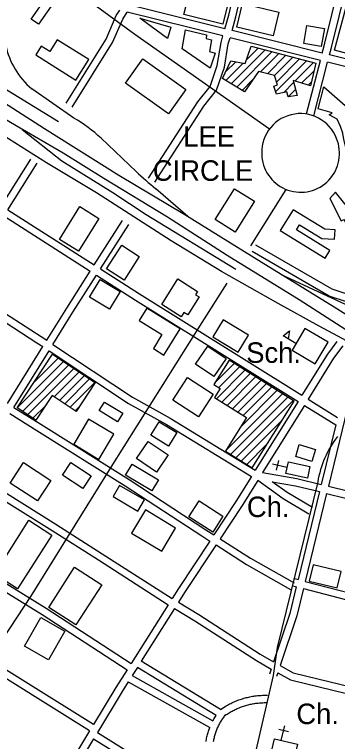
# Model space of a CAD drawing. Extents: x 3651524 to 3689615, y 505651 to 531377.
# Drawn here: x 3678998 to 3680306, y 524706 to 527648 of the extents above; entities that cross this region are included whole.
import ezdxf

# ---------------------------------------------------------------- set-up
doc = ezdxf.new("R2010")
doc.units = 0
for name, color, linetype in [('V-BLDG-IDEN', 7, 'Continuous'), ('V-BLDG-OTLN', 7, 'Continuous'), ('V-ROAD-CNTR', 7, 'Continuous'), ('V-SITE-OTLN', 7, 'Continuous'), ('V-SITE-OTLN-IDEN', 7, 'Continuous')]:
    doc.layers.add(name, color=color, linetype=linetype)

msp = doc.modelspace()

# ---------------------------------------------------------------- linework, layer by layer
at = {"layer": 'V-BLDG-OTLN'}
for p, q in [((3679937.559, 527465.491), (3679984.719, 527512.65)), ((3679875.716, 527368.293), (3680012.744, 527505.32)), ((3679897.712, 527354.933), (3680040.77, 527497.991)), ((3679993.535, 527415.401), (3680068.795, 527490.661)), ((3680022.007, 527408.517), (3680096.821, 527483.331)), ((3679853.021, 527416.308), (3679893.76, 527457.047)), ((3679853.72, 527381.652), (3679923.51, 527451.442)), ((3680050.479, 527401.634), (3680124.846, 527476.001)), ((3680055.566, 527336.01), (3680180.897, 527461.342)), ((3680059.28, 527375.08), (3680152.872, 527468.671)), ((3680133.651, 527378.739), (3680208.923, 527454.012)), ((3680160.79, 527370.524), (3680211.064, 527420.797)), ((3679919.708, 527341.574), (3679963.524, 527385.39)), ((3680088.238, 527333.327), (3680128.325, 527373.414)), ((3680187.93, 527362.308), (3680200.042, 527374.421)), ((3680106.139, 527315.872), (3680135.832, 527345.565)), ((3680138.03, 526317.088), (3680086.469, 526347.771)), ((3679076.622, 526160.321), (3679174.22, 526257.917)), ((3679011.816, 526060.16), (3679195.683, 526244.025)), ((3679029.494, 526042.482), (3679216.833, 526229.821)), ((3679050.801, 526028.433), (3679238.139, 526215.772)), ((3679808.53, 526157.094), (3679887.682, 526236.247)), ((3679825.337, 526138.547), (3679909.36, 526222.569)), ((3679158.351, 526100.628), (3679259.446, 526201.724)), ((3679179.658, 526086.579), (3679280.752, 526187.675)), ((3679815.875, 526093.729), (3679931.038, 526208.892)), ((3679837.553, 526080.052), (3679952.716, 526195.215)), ((3679200.964, 526072.531), (3679302.059, 526173.626)), ((3679222.271, 526058.482), (3679323.366, 526159.578)), ((3679859.231, 526066.374), (3679974.394, 526181.537)), ((3679880.908, 526052.696), (3679996.072, 526167.86)), ((3679902.586, 526039.019), (3680017.749, 526154.182)), ((3679924.264, 526025.341), (3680039.427, 526140.505)), ((3679853.498, 525883.865), (3680082.783, 526113.15)), ((3679873.214, 525868.225), (3680104.461, 526099.472)), ((3679913.943, 525979.665), (3680061.105, 526126.827)), ((3679894.892, 525854.548), (3680126.139, 526085.795)), ((3679072.107, 526014.384), (3679124.042, 526066.319)), ((3679243.577, 526044.433), (3679258.105, 526058.961)), ((3679916.569, 525840.87), (3680080.812, 526005.112)), ((3679938.247, 525827.193), (3680020.368, 525909.314))]:
    msp.add_line(p, q, dxfattribs=at)
for points in [[(3679841.183, 527609.447), (3679683.759, 527648.865), (3679709.985, 527753.603), (3679867.409, 527714.185)], [(3679094.231, 527609.852), (3679065.125, 527630.108), (3679135.52, 527731.259), (3679164.626, 527711.003)], [(3680046.066, 527561.856), (3679898.087, 527597.285), (3679921.077, 527693.308), (3680069.056, 527657.879)], [(3680293.745, 527504.168), (3680339.476, 527674.799), (3680449.686, 527645.262), (3680424.978, 527553.069), (3680491.916, 527535.13), (3680470.895, 527456.693)], [(3679505.371, 527633.722), (3679631.558, 527597.441), (3679617.433, 527551.354)], [(3680169.435, 527531.308), (3680181.902, 527603.905), (3680253.119, 527591.675), (3680240.652, 527519.078)], [(3679790.818, 527431.017), (3679676.403, 527510.183), (3679689.77, 527587.026), (3679775.688, 527566.012), (3679774.223, 527551.098), (3679795.748, 527546.337), (3679788.132, 527498.908), (3679810.875, 527492.25)], [(3679246.264, 527383.14), (3679298.223, 527466.187), (3679170.11, 527546.343), (3679140.182, 527498.508), (3679105.689, 527520.089), (3679083.658, 527484.876)], [(3679956.693, 527519.98), (3680218.37, 527451.541), (3680196.544, 527359.7), (3680126.289, 527380.968), (3680142.587, 527320.504), (3680106.156, 527315.812), (3680100.337, 527336.227), (3680058.583, 527326.22), (3680048.818, 527357.908), (3680062.811, 527363.394), (3680051.317, 527401.432), (3679985.541, 527417.333), (3679929.306, 527335.744), (3679840.559, 527389.646), (3679873.819, 527460.804), (3679932.06, 527449.831)], [(3679691.144, 527344.933), (3679621.528, 527247.159), (3679447.336, 527371.186), (3679516.952, 527468.96)], [(3680438.14, 527176.556), (3680427.889, 527142.148), (3680341.385, 527104.341), (3680333.546, 527136.689), (3680328.408, 527165.538), (3680327.734, 527167.743), (3680317.879, 527195.787), (3680305.145, 527225.361), (3680272.343, 527242.414), (3680284.825, 527250.061), (3680227.94, 527267.264), (3680251.042, 527356.092), (3680337.849, 527280.251), (3680371.948, 527248.987), (3680391.55, 527205.772), (3680420.392, 527221.828)], [(3679891.321, 526767.973), (3679810.655, 526818.469), (3679888.666, 526943.09), (3679969.332, 526892.594)], [(3680380.132, 526827.233), (3680297.826, 526929.624), (3680275.09, 526903.807), (3680321.506, 526813.27), (3680331.296, 526818.818), (3680340.807, 526802.794)], [(3679257.33, 526690.257), (3679179.723, 526738.397), (3679262.203, 526871.363), (3679339.811, 526823.222)], [(3680256.274, 526662.344), (3680275.338, 526693.405), (3680139.667, 526776.672), (3680152.605, 526797.753), (3680242.857, 526742.361), (3680294.435, 526739.895), (3680296.221, 526777.242), (3680255.114, 526779.207), (3680126.277, 526858.283), (3680074.494, 526773.913)], [(3679370.795, 526618.6), (3679431.948, 526714.516), (3679503.111, 526669.145), (3679441.958, 526573.229)], [(3679425.101, 526527.074), (3679382.23, 526456.123), (3679301.387, 526504.971), (3679344.258, 526575.922)], [(3679594.405, 526474.555), (3679659.853, 526578.179), (3679739.541, 526527.848), (3679731.123, 526514.52), (3679745.707, 526505.308), (3679699.929, 526432.834), (3679683.987, 526442.904), (3679672.728, 526425.08)], [(3679603.064, 526270.073), (3679668.661, 526376.225), (3679533.869, 526459.52), (3679503.262, 526409.991), (3679595.147, 526353.21), (3679560.157, 526296.588)], [(3679903.399, 526282.031), (3679944.991, 526350.319), (3679842.581, 526412.694), (3679800.989, 526344.406)], [(3680086.469, 526347.771), (3680111.737, 526367.645), (3680106.322, 526335.957)], [(3680216.331, 526234.733), (3680268.199, 526321.894), (3680174.184, 526377.842), (3680122.315, 526290.68)], [(3679854.639, 526255.983), (3679804.693, 526183.235), (3679730.925, 526233.881), (3679780.871, 526306.629)], [(3679008.188, 526056.531), (3679151.048, 526273.196), (3679324.119, 526159.081), (3679247.026, 526042.159), (3679150.205, 526105.999), (3679084.438, 526006.254)], [(3679959.925, 525813.515), (3680130.129, 526083.277), (3679866.788, 526249.429), (3679804.945, 526151.413), (3679830.202, 526135.477), (3679807.282, 526099.151), (3679937.495, 526016.993), (3679852.054, 525881.576)], [(3679742.546, 526020.875), (3679639.671, 526087.956), (3679699.059, 526179.034), (3679801.934, 526111.953)], [(3679340.624, 526045.916), (3679361.752, 526080.234), (3679435.837, 526034.623), (3679414.709, 526000.305)], [(3679339.414, 525848.202), (3679400.043, 525949.637), (3679297.941, 526010.665), (3679237.312, 525909.23)], [(3679655.452, 525956.721), (3679621.907, 525901.833), (3679550.202, 525945.656), (3679583.747, 526000.544)], [(3679619.842, 525866.124), (3679572.502, 525796.388), (3679491.549, 525851.343), (3679538.889, 525921.079)], [(3680136.997, 525859.386), (3680151.519, 525908.071), (3680217.235, 525888.469), (3680202.713, 525839.784)], [(3678980.168, 525752.277), (3679033.912, 525834.948), (3679144.505, 525763.051), (3679090.761, 525680.381)], [(3679225.861, 525835.306), (3679308.166, 525782.085), (3679274.705, 525730.339), (3679192.4, 525783.559)], [(3679447.741, 525783.837), (3679474.328, 525828.649), (3679581.125, 525765.288), (3679554.538, 525720.477)], [(3679497.278, 525638.592), (3679523.814, 525683.797), (3679423.275, 525742.813), (3679396.739, 525697.609)], [(3679842.144, 525617.867), (3679800.52, 525553.116), (3679703.985, 525615.172), (3679745.608, 525679.923)], [(3679593.899, 525476.194), (3679650.277, 525570.15), (3679528.39, 525643.287), (3679472.012, 525549.331)], [(3678915.901, 525383.313), (3679055.461, 525601.416), (3679149.009, 525541.557), (3679009.449, 525323.454)], [(3680304.834, 525328.341), (3680320.773, 525394.618), (3680207.593, 525421.836), (3680191.654, 525355.559)], [(3679240.596, 525411.373), (3679350.72, 525340.838), (3679246.546, 525178.197), (3679136.423, 525248.731)], [(3679200.83, 525152.866), (3679134.701, 525036.53), (3679038, 525091.497), (3679104.129, 525207.833)]]:
    msp.add_lwpolyline(points, close=True, dxfattribs=at)
at = {"layer": 'V-ROAD-CNTR'}
for points in [[(3679850.032, 527590.613), (3679865.831, 527646.053), (3679972.428, 528099.033), (3679978.928, 528124.642)], [(3679879.152, 527583.334), (3679894.873, 527638.501), (3680001.57, 528091.907), (3680008.043, 528117.406)], [(3680030.408, 527184.751), (3679484.724, 527567.699), (3679119.708, 527836.261), (3678763.891, 528084.025)], [(3681359.043, 525718.759), (3681108.819, 525879.338), (3680843.706, 526035.506), (3680551.062, 526220.48), (3680400.128, 526296.629), (3680232.497, 526387.029), (3680066.441, 526479.471), (3679836.311, 526608.9), (3679631.703, 526732.095), (3679329.601, 526926.655), (3679127.299, 527048.57), (3678894.36, 527194.371), (3678671.799, 527345.189), (3678481.832, 527477.543), (3678138.467, 527711.955), (3677935.468, 527847.271), (3677658.188, 528065.238)], [(3680841.917, 526145.438), (3680580.003, 526293.932), (3680401.475, 526394.685), (3680292.579, 526464.619), (3679996.758, 526646.068), (3679688.057, 526838.326), (3679420.022, 526996.862), (3679119.357, 527185.338), (3678733.033, 527432.917), (3678300.326, 527711.122), (3678119.36, 527810.348), (3677981.901, 527885.797), (3677866.049, 527949.491), (3677658.188, 528065.238)], [(3680244.531, 527491.999), (3680252.411, 527522.414), (3680376.644, 528025.441)], [(3680273.637, 527484.723), (3680281.495, 527515.056), (3680405.742, 528018.139)], [(3679176.098, 527214.041), (3678955.171, 527349.546), (3678804.427, 527443.623), (3678727.273, 527495.328), (3678643.226, 527544.996), (3678255.987, 527735.434), (3678255.186, 527733.974), (3678047.013, 527866.502)], [(3679206.234, 527290.121), (3679368.624, 527548.659), (3679410.137, 527644.339), (3679423.948, 527666.198)], [(3679231.229, 527273.514), (3679395.24, 527534.629), (3679436.737, 527630.273), (3679454.595, 527658.538)], [(3679841.805, 527561.746), (3679454.595, 527658.538)], [(3679850.032, 527590.613), (3679471.466, 527685.244)], [(3680244.532, 527491.999), (3679879.152, 527583.334)], [(3679540.826, 526985.879), (3679740.235, 527295.325), (3679789.812, 527356.677), (3679818.638, 527442.757), (3679834.443, 527535.91), (3679841.805, 527561.746)], [(3679566.044, 526969.629), (3679764.581, 527277.721), (3679816.544, 527342.025), (3679847.826, 527435.441), (3679863.745, 527529.27), (3679870.925, 527554.467)], [(3680237.008, 527462.957), (3679870.925, 527554.467)], [(3680633.602, 527394.743), (3680273.637, 527484.724)], [(3680180.877, 527246.29), (3680237.008, 527462.957)], [(3680209.919, 527238.766), (3680266.113, 527455.681)], [(3680626.552, 527365.582), (3680266.114, 527455.681)], [(3680704.067, 526123.769), (3680434.877, 526312.152), (3680150.254, 526493.622), (3679859.28, 526673.364), (3679617.766, 526827.957), (3679359.31, 526985.31), (3679194.966, 527087.919), (3679004.588, 527198.185), (3678765.089, 527338.555)], [(3679238.559, 527229.603), (3679067.525, 527347.822)], [(3679029.066, 527183.672), (3679188.786, 527055.963), (3679396.462, 526927.608), (3679531.531, 526838.876), (3679894.013, 526618.539)], [(3679490.288, 527013.109), (3679348.623, 527147.972)], [(3678945.199, 526874.613), (3679063.848, 527063.435)], [(3678970.491, 526858.477), (3679089.25, 527047.473)], [(3679699.343, 526831.297), (3679569.766, 526943.607)], [(3680097.273, 526940.955), (3679953.39, 526712.724)], [(3678970.491, 526858.479), (3679320.883, 526634.943)], [(3678954.528, 526833.077), (3679304.765, 526609.641)], [(3679320.883, 526634.942), (3679435.702, 526815.18)], [(3679346.175, 526618.808), (3679461.004, 526799.062)], [(3680271.872, 526509.196), (3680271.873, 526509.196), (3679960.322, 526688.965)], [(3680284.27, 526536.678), (3680284.271, 526536.678), (3679975.316, 526714.949)], [(3679128.231, 526329.881), (3679209.165, 526459.568), (3679304.765, 526609.64)], [(3679346.175, 526618.808), (3679504.224, 526517.979), (3680162.315, 526107.801)], [(3679153.231, 526313.275), (3679234.54, 526443.568), (3679330.057, 526593.506)], [(3679330.057, 526593.506), (3679488.222, 526492.603), (3680146.46, 526082.333)], [(3680077.682, 526596.432), (3680354.283, 526467.823), (3680567.276, 526355.702), (3680806.749, 526224.24)], [(3679858.252, 526561.813), (3679757.213, 526401.542), (3679387.502, 525817.104), (3679064.55, 525297.246), (3678890.397, 525033.439), (3678745.441, 524789.625), (3678592.005, 524542.013)], [(3678777.76, 526552.504), (3678853.457, 526507.78), (3679104.939, 526345.354), (3679128.231, 526329.882)], [(3678761.721, 526527.135), (3678837.683, 526482.256), (3679088.501, 526320.258), (3679112.342, 526304.421)], [(3680418.54, 526501.764), (3680349.678, 526514.693), (3680284.976, 526536.441)], [(3680411.796, 526472.507), (3680342.094, 526485.593), (3680272.63, 526508.942)], [(3678968.854, 526074.497), (3679112.342, 526304.42)], [(3679153.231, 526313.276), (3679475.075, 526099.487), (3679628.446, 526014.932), (3679973.193, 525804.046)], [(3680303.74, 526325.509), (3680265.85, 526274.091), (3680162.316, 526107.801)], [(3680327.892, 526307.713), (3680290.698, 526257.239), (3680187.776, 526091.933)], [(3678994.322, 526058.642), (3679137.341, 526287.814)], [(3679137.341, 526287.815), (3679459.507, 526073.813), (3679613.368, 525988.988), (3679957.336, 525778.578)], [(3680394.883, 526265.581), (3680346.669, 526056.427), (3680269.388, 525739.528)], [(3680146.46, 526082.334), (3679973.194, 525804.046)], [(3680187.775, 526091.932), (3680306.416, 526017.985)], [(3678994.322, 526058.642), (3679103.77, 525990.504), (3679462.679, 525766.876), (3679773.154, 525563.188), (3679805.277, 525542.721)], [(3680171.92, 526066.466), (3680002.843, 525794.906)], [(3680171.919, 526066.465), (3680298.932, 525987.298)], [(3678978.44, 526033.192), (3679087.91, 525965.04), (3679446.517, 525741.6), (3679756.864, 525537.994), (3679788.727, 525517.691)], [(3680298.932, 525987.298), (3680240.251, 525746.673)], [(3678829.934, 525794.537), (3679165.464, 525585.212), (3679353.411, 525466.141), (3679636.185, 525285.174)], [(3679957.337, 525778.579), (3679894.579, 525677.781), (3679805.277, 525542.721)], [(3680002.843, 525794.906), (3680141.678, 525770.845), (3680240.251, 525746.673)], [(3678814.094, 525769.059), (3679149.496, 525559.814), (3679337.297, 525440.835), (3679620.169, 525259.806)], [(3679982.902, 525762.88), (3679919.829, 525661.577), (3679830.581, 525526.597)], [(3680189.786, 525626.9), (3680085.465, 525688.645), (3679982.902, 525762.88)], [(3680205.066, 525652.716), (3680101.935, 525713.757), (3680041.031, 525757.84)], [(3680041.031, 525757.84), (3680135.536, 525741.463), (3680233.144, 525717.529)], [(3680226.298, 525757.079), (3680062.088, 525086.168), (3680044.979, 524973.576)], [(3680233.144, 525717.529), (3680146.433, 525361.964)], [(3680269.388, 525739.528), (3680961.891, 525569.714), (3680983.338, 525564.202)], [(3680262.28, 525710.384), (3680175.478, 525354.443)], [(3680262.28, 525710.384), (3680954.585, 525540.616), (3680975.992, 525535.116)], [(3678665.175, 525529.524), (3679126.277, 525246.083), (3679470.214, 525022.288)], [(3679788.727, 525517.691), (3679661.509, 525325.284), (3679636.185, 525285.174)], [(3679830.581, 525526.597), (3679953.123, 525448.517), (3680130.407, 525348.163)], [(3678649.335, 525504.046), (3679110.239, 525220.728), (3679454.196, 524996.918)], [(3679814.032, 525501.569), (3679686.707, 525309.002), (3679662.103, 525270.03)], [(3679814.032, 525501.569), (3679937.663, 525422.795), (3680115.629, 525322.055)], [(3680128.399, 525366.632), (3680146.433, 525361.964)], [(3680139.325, 525332.815), (3680112.692, 525223.608), (3680047.546, 525028.601)], [(3680120.881, 525337.59), (3680139.325, 525332.815)], [(3680175.478, 525354.443), (3680490.47, 525272.896), (3680886.837, 525172.916)], [(3680168.37, 525325.296), (3680141.542, 525215.286), (3680074.114, 525013.449)], [(3680168.37, 525325.296), (3680483.042, 525243.83), (3680879.777, 525143.758)], [(3679317.606, 524774.493), (3678507.493, 525280.079)], [(3679302.06, 524748.832), (3678491.567, 525254.655)], [(3679620.169, 525259.806), (3679470.214, 525022.288)], [(3679646.085, 525244.659), (3679511.406, 525031.337)], [(3679646.085, 525244.659), (3679728.688, 525194.571), (3679977.391, 525034.073), (3680037.855, 524999.592)], [(3679662.103, 525270.03), (3679744.601, 525220.005), (3679992.967, 525059.725), (3680047.546, 525028.601)], [(3679831.879, 524836.207), (3679511.406, 525031.337)], [(3680074.114, 525013.449), (3680126.651, 524983.49), (3680515.448, 524889.535), (3680803.848, 524824.387)], [(3679454.197, 524996.919), (3679408.618, 524924.726), (3679317.606, 524774.493)], [(3679495.389, 525005.968), (3679474.669, 524973.149)], [(3679814.051, 524811.939), (3679495.388, 525005.966)], [(3680037.855, 524999.592), (3680030.752, 524978.329)], [(3680064.424, 524984.441), (3680059.206, 524968.823)], [(3680064.424, 524984.441), (3680115.477, 524955.326), (3680508.62, 524860.321), (3680797.065, 524795.163)], [(3679474.668, 524973.148), (3679800.967, 524789.94)], [(3680044.979, 524973.576), (3679835.298, 524062.338), (3679727.213, 523609.91), (3679666.488, 523336.84)], [(3679458.632, 524947.748), (3679434.134, 524908.944), (3679333.484, 524742.804)], [(3679458.631, 524947.747), (3679788.327, 524762.631)], [(3679831.879, 524836.207), (3679851.27, 524848.11), (3679855.705, 524850.734), (3679860.183, 524853.287), (3679864.703, 524855.766), (3679869.26, 524858.169), (3679873.857, 524860.5), (3679878.492, 524862.755), (3679883.162, 524864.934), (3679887.868, 524867.037), (3679892.607, 524869.062), (3679897.377, 524871.01), (3679902.18, 524872.881), (3679907.014, 524874.673), (3679911.875, 524876.385), (3679916.762, 524878.018), (3679921.677, 524879.572), (3679926.615, 524881.045), (3679931.578, 524882.438), (3679936.562, 524883.749), (3679941.567, 524884.98), (3679946.592, 524886.127), (3679951.633, 524887.193), (3679956.693, 524888.178), (3679961.769, 524889.079), (3679966.855, 524889.898), (3679971.957, 524890.634), (3679977.07, 524891.286), (3679982.191, 524891.855), (3679987.322, 524892.341), (3679992.46, 524892.743), (3679997.604, 524893.061), (3680002.754, 524893.295), (3680007.905, 524893.445), (3680013.059, 524893.511), (3680018.212, 524893.493), (3680023.184, 524893.396)], [(3679851.001, 524812.2), (3679854.953, 524814.901), (3679858.846, 524817.47), (3679862.782, 524819.974), (3679866.758, 524822.416), (3679870.773, 524824.792), (3679874.825, 524827.101), (3679878.915, 524829.344), (3679883.042, 524831.521), (3679887.203, 524833.63), (3679891.398, 524835.671), (3679895.626, 524837.644), (3679899.884, 524839.547), (3679904.173, 524841.38), (3679908.493, 524843.144), (3679912.84, 524844.837), (3679917.214, 524846.459), (3679921.613, 524848.009), (3679926.038, 524849.488), (3679930.485, 524850.894), (3679934.957, 524852.227), (3679939.448, 524853.488), (3679943.96, 524854.675), (3679948.489, 524855.788), (3679953.036, 524856.827), (3679957.603, 524857.793), (3679962.181, 524858.684), (3679966.773, 524859.499), (3679971.381, 524860.24), (3679975.997, 524860.906), (3679980.624, 524861.496), (3679985.261, 524862.011), (3679989.906, 524862.451), (3679994.556, 524862.815), (3679999.212, 524863.103), (3680003.872, 524863.315), (3680008.535, 524863.451), (3680013.199, 524863.511), (3680017.866, 524863.495), (3680022.596, 524863.402)], [(3679800.967, 524789.94), (3679806.623, 524799.893), (3679809.05, 524803.988), (3679811.548, 524808.039), (3679814.051, 524811.939)], [(3679803.916, 524705.804), (3679804.667, 524709.962), (3679805.492, 524714.108), (3679806.391, 524718.237), (3679807.362, 524722.348), (3679808.407, 524726.441), (3679809.525, 524730.517), (3679810.715, 524734.571), (3679811.977, 524738.603), (3679813.311, 524742.612), (3679814.716, 524746.596), (3679816.192, 524750.557), (3679817.737, 524754.489), (3679819.353, 524758.392), (3679821.038, 524762.268), (3679822.792, 524766.113), (3679824.614, 524769.925), (3679826.503, 524773.704), (3679828.459, 524777.449), (3679830.483, 524781.159), (3679832.571, 524784.833), (3679834.724, 524788.468), (3679836.942, 524792.065), (3679839.223, 524795.62), (3679841.568, 524799.135), (3679843.975, 524802.607), (3679846.444, 524806.038), (3679848.974, 524809.423), (3679851.573, 524812.777), (3679853.523, 524815.213)], [(3679302.06, 524748.833), (3679188.175, 524560.845), (3679156.992, 524512.081)], [(3679773.584, 524706.176), (3679774.346, 524710.874), (3679775.193, 524715.558), (3679776.122, 524720.226), (3679777.133, 524724.875), (3679778.228, 524729.508), (3679779.405, 524734.121), (3679780.665, 524738.71), (3679782.005, 524743.276), (3679783.427, 524747.819), (3679788.327, 524762.631)], [(3679317.938, 524717.145), (3679213.645, 524544.989), (3679182.337, 524496.029)], [(3679317.937, 524717.145), (3679704.483, 524476.327)], [(3679333.483, 524742.804), (3679720.574, 524501.648)]]:
    msp.add_lwpolyline(points, dxfattribs=at)
for centre, radius, start, end in [((3679275.098, 527592.468), 320.84, 192.166882, 229.686537), ((3680155.982, 527090.624), 156.935, 20.988705, 186.588075), ((3678870.542, 526618.385), 713.459, 47.926049, 58.947624), ((3680156.944, 527086.705), 157.492, 185.131348, 22.445445), ((3680778.111, 528405.586), 1896.703, 227.236032, 230.425826), ((3680620.616, 525694.479), 399.257, 141.979753, 170.979209)]:
    msp.add_arc(centre, radius, start, end, dxfattribs=at)
at = {"layer": 'V-SITE-OTLN'}
for p, q in [((3680066.797, 525843.827), (3680058.023, 525804.801)), ((3680101.436, 525815.54), (3680042.897, 525828.701)), ((3680107.193, 524745.431), (3680068.229, 524754.475)), ((3680078.667, 524710.99), (3680092.233, 524769.435))]:
    msp.add_line(p, q, dxfattribs=at)
for points in [[(3680194.807, 525818.994), (3680184.197, 525771.797), (3680096.569, 525791.496), (3680107.179, 525838.693)], [(3680036.409, 524653.417), (3680051.249, 524717.354), (3680144.517, 524695.706), (3680129.677, 524631.769)]]:
    msp.add_lwpolyline(points, close=True, dxfattribs=at)

# ---------------------------------------------------------------- texts
at = {"layer": 'V-BLDG-IDEN'}
for s, p in [('LEE', (3679681.079, 527113.402)), ('CIRCLE', (3679558.06, 526975.427)), ('Sch.', (3679936.256, 526238.638))]:
    msp.add_text(s, height=82.9998, dxfattribs=at).set_placement(p)
at = {"layer": 'V-SITE-OTLN-IDEN'}
for p in [(3679939.094, 525614.547), (3680139.495, 524776.663)]:
    msp.add_text('Ch.', height=82.9998, dxfattribs=at).set_placement(p)

doc.saveas('drawing.dxf')
